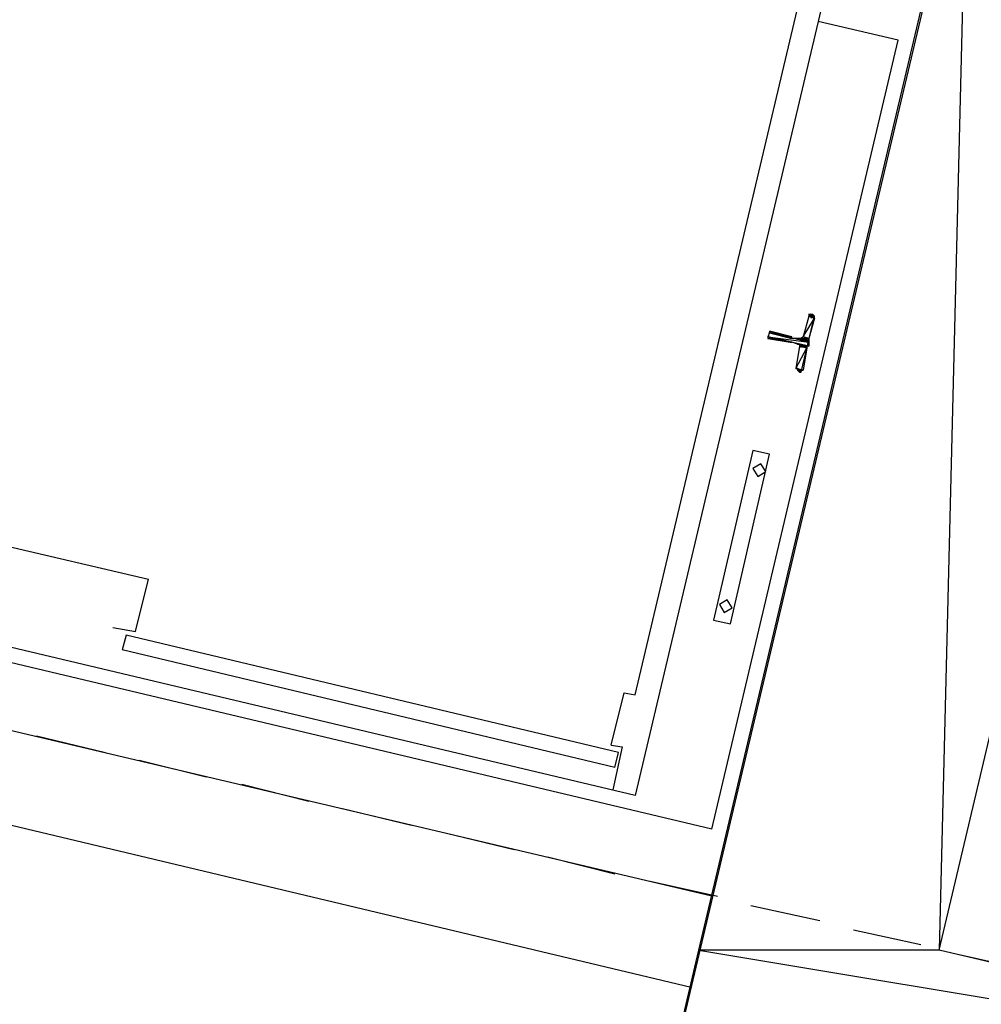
# Model space of a CAD drawing. Header units: feet. Extents: x -79 to 198, y -22 to 181.
# Tile 613 of 656: x 65 to 72, y 112 to 119. Entities that reach past the tile are written whole.
import ezdxf

# ---------------------------------------------------------------- set-up
doc = ezdxf.new("R2010")
doc.units = ezdxf.units.FT
for name, color, linetype in [('A-LINEA', 7, 'CONTINUOUS'), ('A-LINEA-FINA', 9, 'CONTINUOUS'), ('A-MURO-CONCRETO', 8, 'CONTINUOUS')]:
    doc.layers.add(name, color=color, linetype=linetype)

msp = doc.modelspace()

# ---------------------------------------------------------------- linework, layer by layer
at = {"layer": 'A-LINEA'}
for p, q in [((71.0933, 120.8711), (69.4, 113.6978)), ((71.0933, 120.8711), (69.4, 113.6978)), ((69.4, 114.4178), (70.7333, 120.0578)), ((69.4, 114.4178), (70.7333, 120.0578)), ((71.28, 119.0978), (70.7067, 119.2311)), ((71.28, 119.0978), (70.7067, 119.2311)), ((69.9467, 113.4578), (71.28, 119.0978)), ((69.9467, 113.4578), (71.28, 119.0978)), ((70.64, 117.1244), (70.6, 116.9778)), ((70.64, 117.1244), (70.6, 116.9778)), ((70.6779, 117.1239), (70.6542, 117.1104)), ((70.6779, 117.1239), (70.6542, 117.1104)), ((70.52, 116.9778), (70.52, 116.9778)), ((70.52, 116.9778), (70.52, 116.9778)), ((70.5333, 116.9778), (70.5333, 116.9778)), ((70.5333, 116.9778), (70.5333, 116.9778)), ((70.5733, 116.9644), (70.5333, 116.9644)), ((70.5733, 116.9644), (70.5333, 116.9644)), ((70.5733, 116.9111), (70.5467, 116.7511)), ((70.5733, 116.9111), (70.5467, 116.7511)), ((70.5603, 116.7477), (70.5754, 116.725)), ((70.5603, 116.7477), (70.5754, 116.725)), ((62.9067, 115.9511), (65.92, 115.2444)), ((62.9067, 115.9511), (65.92, 115.2444)), ((69.9467, 113.4578), (62.0267, 115.3378)), ((69.9467, 113.4578), (62.0267, 115.3378)), ((69.4, 113.6978), (62.4267, 115.3511)), ((69.4, 113.6978), (62.4267, 115.3511)), ((65.76, 114.8444), (65.7333, 114.7378)), ((65.76, 114.8444), (65.7333, 114.7378)), ((69.28, 114.0044), (65.76, 114.8444)), ((69.28, 114.0044), (65.76, 114.8444)), ((69.2533, 113.8978), (65.7333, 114.7378)), ((69.2533, 113.8978), (65.7333, 114.7378)), ((69.9467, 112.9778), (63.9067, 114.4044)), ((69.9467, 112.9778), (63.9067, 114.4044)), ((65.12, 114.1244), (65.6133, 114.0044)), ((65.12, 114.1244), (65.6133, 114.0044)), ((69.2267, 114.0578), (69.3067, 114.0444)), ((69.2267, 114.0578), (69.3067, 114.0444)), ((69.3067, 114.0444), (69.24, 113.7378)), ((69.3067, 114.0444), (69.24, 113.7378)), ((69.2533, 113.8978), (69.28, 114.0044)), ((69.2533, 113.8978), (69.28, 114.0044)), ((65.8533, 113.9511), (66.3333, 113.8311)), ((65.8533, 113.9511), (66.3333, 113.8311)), ((66.5867, 113.7778), (67.0667, 113.6578)), ((66.5867, 113.7778), (67.0667, 113.6578)), ((69.8, 112.3244), (63.76, 113.7644)), ((69.8, 112.3244), (63.76, 113.7644)), ((67.3067, 113.6044), (67.8, 113.4844)), ((67.3067, 113.6044), (67.8, 113.4844)), ((68.04, 113.4311), (68.5333, 113.3111)), ((68.04, 113.4311), (68.5333, 113.3111)), ((68.7733, 113.2578), (69.2533, 113.1378)), ((68.7733, 113.2578), (69.2533, 113.1378)), ((69.5067, 113.0844), (69.9867, 112.9778)), ((69.5067, 113.0844), (69.9867, 112.9778)), ((70.2267, 112.9111), (70.72, 112.8044)), ((70.2267, 112.9111), (70.72, 112.8044)), ((70.96, 112.7378), (71.44, 112.6311)), ((70.96, 112.7378), (71.44, 112.6311)), ((71.6933, 112.5644), (72.1733, 112.4578)), ((71.6933, 112.5644), (72.1733, 112.4578))]:
    msp.add_line(p, q, dxfattribs=at)
for points in [[(77.6267, 119.7244), (78.0933, 121.6711), (72.3333, 123.0311), (69.4933, 111.0311), (75.2533, 109.6711), (75.7067, 111.6178), (71.5733, 112.5911), (73.4933, 120.7111), (77.6267, 119.7244)], [(77.6267, 119.7244), (78.0933, 121.6711), (72.3333, 123.0311), (69.4933, 111.0311), (75.2533, 109.6711), (75.7067, 111.6178), (71.5733, 112.5911), (73.4933, 120.7111), (77.6267, 119.7244)], [(70.5733, 116.7244), (70.5867, 116.7244), (70.68, 117.1244), (70.6667, 117.1378)], [(70.5733, 116.7244), (70.5867, 116.7244), (70.68, 117.1244), (70.6667, 117.1378)], [(70.52, 116.9778), (70.36, 117.0178), (70.3467, 116.9644), (70.5067, 116.9378)], [(70.52, 116.9778), (70.36, 117.0178), (70.3467, 116.9644), (70.5067, 116.9378)], [(70.56, 116.9244), (70.52, 116.9378), (70.52, 116.9378)], [(70.56, 116.9244), (70.52, 116.9378), (70.52, 116.9378)], [(70.5754, 116.9516), (70.5905, 116.9541), (70.5995, 116.9665)], [(70.5754, 116.9516), (70.5905, 116.9541), (70.5995, 116.9665)], [(70.5861, 116.8998), (70.5837, 116.915), (70.5713, 116.9239)], [(70.5861, 116.8998), (70.5837, 116.915), (70.5713, 116.9239)], [(69.96, 114.9511), (70.08, 114.9244), (70.36, 116.1378), (70.24, 116.1644), (69.96, 114.9511)], [(69.96, 114.9511), (70.08, 114.9244), (70.36, 116.1378), (70.24, 116.1644), (69.96, 114.9511)], [(70.2759, 115.979), (70.3321, 116.0137), (70.2974, 116.0699), (70.2413, 116.0352), (70.2759, 115.979)], [(70.2759, 115.979), (70.3321, 116.0137), (70.2974, 116.0699), (70.2413, 116.0352), (70.2759, 115.979)], [(65.6667, 114.8978), (65.8267, 114.8711), (65.92, 115.2444)], [(65.6667, 114.8978), (65.8267, 114.8711), (65.92, 115.2444)], [(70.0359, 115.0057), (70.0921, 115.0404), (70.0574, 115.0965), (70.0013, 115.0619), (70.0359, 115.0057)], [(70.0359, 115.0057), (70.0921, 115.0404), (70.0574, 115.0965), (70.0013, 115.0619), (70.0359, 115.0057)], [(69.2267, 114.0578), (69.32, 114.4311), (69.4, 114.4178)], [(69.2267, 114.0578), (69.32, 114.4311), (69.4, 114.4178)]]:
    msp.add_lwpolyline(points, dxfattribs=at)
at = {"layer": 'A-LINEA-FINA'}
for p, q in [((70.68, 117.1111), (70.64, 117.1244)), ((70.68, 117.1244), (70.64, 117.1244)), ((70.68, 117.1111), (70.64, 117.1244)), ((70.68, 117.1244), (70.64, 117.1244)), ((70.68, 117.1244), (70.6533, 117.1378)), ((70.68, 117.1244), (70.6533, 117.1378)), ((70.52, 116.9778), (70.36, 117.0178)), ((70.52, 116.9778), (70.36, 117.0178)), ((70.52, 116.9778), (70.36, 117.0178)), ((70.52, 116.9778), (70.36, 117.0178)), ((70.5067, 116.9378), (70.3467, 116.9778)), ((70.52, 116.9378), (70.3467, 116.9778)), ((70.5067, 116.9378), (70.3467, 116.9778)), ((70.52, 116.9378), (70.3467, 116.9778)), ((70.5067, 116.9378), (70.3467, 116.9644)), ((70.5067, 116.9378), (70.3467, 116.9644)), ((70.52, 116.9778), (70.36, 117.0044)), ((70.52, 116.9778), (70.36, 117.0044)), ((70.64, 116.9644), (70.6, 116.9778)), ((70.64, 116.9644), (70.6, 116.9778)), ((70.6267, 116.8978), (70.5733, 116.9111)), ((70.6267, 116.8978), (70.5733, 116.9111)), ((70.6267, 116.8978), (70.5733, 116.9111)), ((70.6267, 116.8978), (70.5733, 116.9111)), ((70.5867, 116.7244), (70.56, 116.7378)), ((70.5867, 116.7244), (70.56, 116.7378)), ((70.5867, 116.7378), (70.56, 116.7378)), ((70.5867, 116.7244), (70.56, 116.7378)), ((70.5867, 116.7244), (70.56, 116.7378)), ((70.5867, 116.7378), (70.56, 116.7378)), ((70.5867, 116.7244), (70.5733, 116.7244)), ((70.5867, 116.7244), (70.5733, 116.7244))]:
    msp.add_line(p, q, dxfattribs=at)
for points in [[(70.6, 116.9778), (70.68, 117.1111), (70.64, 117.1244), (70.6, 116.9778)], [(70.6, 116.9778), (70.68, 117.1111), (70.64, 117.1244), (70.6, 116.9778)], [(70.64, 116.9644), (70.6, 116.9778), (70.68, 117.1111), (70.64, 116.9644)], [(70.64, 116.9644), (70.6, 116.9778), (70.68, 117.1111), (70.64, 116.9644)], [(70.64, 117.1244), (70.68, 117.1244), (70.64, 117.1378), (70.64, 117.1244)], [(70.68, 117.1244), (70.64, 117.1378), (70.6533, 117.1378), (70.68, 117.1244), (70.68, 117.1244)], [(70.64, 117.1378), (70.68, 117.1244), (70.68, 117.1244), (70.64, 117.1378)], [(70.64, 117.1244), (70.68, 117.1244), (70.64, 117.1378), (70.64, 117.1244)], [(70.68, 117.1244), (70.64, 117.1378), (70.6533, 117.1378), (70.68, 117.1244), (70.68, 117.1244)], [(70.64, 117.1378), (70.68, 117.1244), (70.68, 117.1244), (70.64, 117.1378)], [(70.64, 117.1244), (70.68, 117.1111), (70.68, 117.1111), (70.64, 117.1244), (70.64, 117.1244)], [(70.68, 117.1244), (70.68, 117.1244), (70.64, 117.1244), (70.68, 117.1244)], [(70.68, 117.1244), (70.64, 117.1244), (70.68, 117.1111), (70.68, 117.1244), (70.68, 117.1244)], [(70.64, 117.1244), (70.68, 117.1111), (70.68, 117.1111), (70.64, 117.1244), (70.64, 117.1244)], [(70.68, 117.1244), (70.68, 117.1244), (70.64, 117.1244), (70.68, 117.1244)], [(70.68, 117.1244), (70.64, 117.1244), (70.68, 117.1111), (70.68, 117.1244), (70.68, 117.1244)], [(70.68, 117.1244), (70.68, 117.1244), (70.6533, 117.1378), (70.68, 117.1244)], [(70.6533, 117.1378), (70.68, 117.1244), (70.68, 117.1244), (70.6533, 117.1378)], [(70.68, 117.1244), (70.68, 117.1244), (70.6533, 117.1378), (70.68, 117.1244)], [(70.68, 117.1244), (70.6533, 117.1378), (70.6667, 117.1378), (70.68, 117.1244), (70.68, 117.1244)], [(70.6533, 117.1378), (70.68, 117.1244), (70.68, 117.1244), (70.6533, 117.1378)], [(70.68, 117.1244), (70.68, 117.1244), (70.6533, 117.1378), (70.68, 117.1244)], [(70.6533, 117.1378), (70.68, 117.1244), (70.68, 117.1244), (70.6533, 117.1378)], [(70.68, 117.1244), (70.68, 117.1244), (70.6533, 117.1378), (70.68, 117.1244)], [(70.68, 117.1244), (70.6533, 117.1378), (70.6667, 117.1378), (70.68, 117.1244), (70.68, 117.1244)], [(70.6533, 117.1378), (70.68, 117.1244), (70.68, 117.1244), (70.6533, 117.1378)], [(70.68, 117.1244), (70.68, 117.1244), (70.6667, 117.1378), (70.68, 117.1244)], [(70.68, 117.1244), (70.6667, 117.1378), (70.68, 117.1244), (70.68, 117.1244), (70.68, 117.1244)], [(70.68, 117.1244), (70.68, 117.1244), (70.6667, 117.1378), (70.68, 117.1244)], [(70.68, 117.1244), (70.6667, 117.1378), (70.68, 117.1244), (70.68, 117.1244), (70.68, 117.1244)], [(70.36, 117.0044), (70.52, 116.9778), (70.36, 117.0178), (70.36, 117.0044)], [(70.36, 117.0178), (70.52, 116.9778), (70.52, 116.9778), (70.36, 117.0178), (70.36, 117.0178)], [(70.36, 117.0178), (70.52, 116.9778), (70.52, 116.9778), (70.36, 117.0178)], [(70.52, 116.9778), (70.52, 116.9778), (70.36, 117.0178), (70.52, 116.9778), (70.52, 116.9778)], [(70.36, 117.0178), (70.52, 116.9778), (70.52, 116.9778), (70.36, 117.0178)], [(70.52, 116.9778), (70.52, 116.9778), (70.36, 117.0178), (70.52, 116.9778)], [(70.36, 117.0178), (70.52, 116.9778), (70.52, 116.9778), (70.36, 117.0178), (70.36, 117.0178)], [(70.36, 117.0178), (70.52, 116.9778), (70.52, 116.9778), (70.36, 117.0178)], [(70.52, 116.9778), (70.52, 116.9778), (70.36, 117.0178), (70.52, 116.9778), (70.52, 116.9778)], [(70.36, 117.0178), (70.52, 116.9778), (70.52, 116.9778), (70.36, 117.0178)], [(70.52, 116.9778), (70.52, 116.9778), (70.36, 117.0178), (70.52, 116.9778), (70.52, 116.9778)], [(70.36, 117.0044), (70.52, 116.9778), (70.36, 117.0178), (70.36, 117.0044)], [(70.36, 117.0178), (70.52, 116.9778), (70.52, 116.9778), (70.36, 117.0178), (70.36, 117.0178)], [(70.36, 117.0178), (70.52, 116.9778), (70.52, 116.9778), (70.36, 117.0178)], [(70.52, 116.9778), (70.52, 116.9778), (70.36, 117.0178), (70.52, 116.9778), (70.52, 116.9778)], [(70.36, 117.0178), (70.52, 116.9778), (70.52, 116.9778), (70.36, 117.0178)], [(70.52, 116.9778), (70.52, 116.9778), (70.36, 117.0178), (70.52, 116.9778)], [(70.36, 117.0178), (70.52, 116.9778), (70.52, 116.9778), (70.36, 117.0178), (70.36, 117.0178)], [(70.36, 117.0178), (70.52, 116.9778), (70.52, 116.9778), (70.36, 117.0178)], [(70.52, 116.9778), (70.52, 116.9778), (70.36, 117.0178), (70.52, 116.9778), (70.52, 116.9778)], [(70.36, 117.0178), (70.52, 116.9778), (70.52, 116.9778), (70.36, 117.0178)], [(70.52, 116.9778), (70.52, 116.9778), (70.36, 117.0178), (70.52, 116.9778), (70.52, 116.9778)], [(70.3467, 116.9778), (70.64, 116.9378), (70.36, 117.0044), (70.3467, 116.9778), (70.3467, 116.9778)], [(70.3467, 116.9778), (70.64, 116.9378), (70.36, 117.0044), (70.3467, 116.9778), (70.3467, 116.9778)], [(70.3467, 116.9644), (70.5067, 116.9378), (70.3467, 116.9778), (70.3467, 116.9644), (70.3467, 116.9644)], [(70.3467, 116.9778), (70.5067, 116.9378), (70.5067, 116.9378), (70.3467, 116.9778)], [(70.5067, 116.9378), (70.5067, 116.9378), (70.3467, 116.9778), (70.5067, 116.9378)], [(70.3467, 116.9778), (70.5067, 116.9378), (70.5067, 116.9378), (70.3467, 116.9778), (70.3467, 116.9778)], [(70.3467, 116.9778), (70.5067, 116.9378), (70.5067, 116.9378), (70.3467, 116.9778)], [(70.5067, 116.9378), (70.5067, 116.9378), (70.3467, 116.9778), (70.5067, 116.9378), (70.5067, 116.9378)], [(70.3467, 116.9778), (70.52, 116.9378), (70.52, 116.9378), (70.3467, 116.9778)], [(70.52, 116.9378), (70.52, 116.9378), (70.3467, 116.9778), (70.52, 116.9378)], [(70.52, 116.9378), (70.3467, 116.9778), (70.5067, 116.9378), (70.52, 116.9378), (70.52, 116.9378)], [(70.3467, 116.9778), (70.52, 116.9378), (70.52, 116.9378), (70.3467, 116.9778)], [(70.52, 116.9378), (70.52, 116.9378), (70.3467, 116.9778), (70.52, 116.9378), (70.52, 116.9378)], [(70.3467, 116.9778), (70.52, 116.9378), (70.52, 116.9378), (70.3467, 116.9778)], [(70.52, 116.9378), (70.52, 116.9378), (70.3467, 116.9778), (70.52, 116.9378), (70.52, 116.9378)], [(70.3467, 116.9778), (70.52, 116.9378), (70.52, 116.9378), (70.3467, 116.9778)], [(70.52, 116.9378), (70.52, 116.9378), (70.3467, 116.9778), (70.52, 116.9378), (70.52, 116.9378)], [(70.64, 116.9111), (70.3467, 116.9778), (70.64, 116.9378), (70.64, 116.9111)], [(70.3467, 116.9644), (70.5067, 116.9378), (70.3467, 116.9778), (70.3467, 116.9644), (70.3467, 116.9644)], [(70.3467, 116.9778), (70.5067, 116.9378), (70.5067, 116.9378), (70.3467, 116.9778)], [(70.5067, 116.9378), (70.5067, 116.9378), (70.3467, 116.9778), (70.5067, 116.9378)], [(70.3467, 116.9778), (70.5067, 116.9378), (70.5067, 116.9378), (70.3467, 116.9778), (70.3467, 116.9778)], [(70.3467, 116.9778), (70.5067, 116.9378), (70.5067, 116.9378), (70.3467, 116.9778)], [(70.5067, 116.9378), (70.5067, 116.9378), (70.3467, 116.9778), (70.5067, 116.9378), (70.5067, 116.9378)], [(70.3467, 116.9778), (70.52, 116.9378), (70.52, 116.9378), (70.3467, 116.9778)], [(70.52, 116.9378), (70.52, 116.9378), (70.3467, 116.9778), (70.52, 116.9378)], [(70.52, 116.9378), (70.3467, 116.9778), (70.5067, 116.9378), (70.52, 116.9378), (70.52, 116.9378)], [(70.3467, 116.9778), (70.52, 116.9378), (70.52, 116.9378), (70.3467, 116.9778)], [(70.52, 116.9378), (70.52, 116.9378), (70.3467, 116.9778), (70.52, 116.9378), (70.52, 116.9378)], [(70.3467, 116.9778), (70.52, 116.9378), (70.52, 116.9378), (70.3467, 116.9778)], [(70.52, 116.9378), (70.52, 116.9378), (70.3467, 116.9778), (70.52, 116.9378), (70.52, 116.9378)], [(70.3467, 116.9778), (70.52, 116.9378), (70.52, 116.9378), (70.3467, 116.9778)], [(70.52, 116.9378), (70.52, 116.9378), (70.3467, 116.9778), (70.52, 116.9378), (70.52, 116.9378)], [(70.64, 116.9111), (70.3467, 116.9778), (70.64, 116.9378), (70.64, 116.9111)], [(70.52, 116.9644), (70.52, 116.9644), (70.36, 117.0044), (70.52, 116.9644)], [(70.52, 116.9644), (70.36, 117.0044), (70.5333, 116.9644), (70.52, 116.9644), (70.52, 116.9644)], [(70.52, 116.9778), (70.52, 116.9778), (70.36, 117.0044), (70.52, 116.9778)], [(70.52, 116.9778), (70.36, 117.0044), (70.52, 116.9644), (70.52, 116.9778), (70.52, 116.9778)], [(70.52, 116.9644), (70.52, 116.9644), (70.36, 117.0044), (70.52, 116.9644)], [(70.52, 116.9644), (70.36, 117.0044), (70.5333, 116.9644), (70.52, 116.9644), (70.52, 116.9644)], [(70.52, 116.9778), (70.52, 116.9778), (70.36, 117.0044), (70.52, 116.9778)], [(70.52, 116.9778), (70.36, 117.0044), (70.52, 116.9644), (70.52, 116.9778), (70.52, 116.9778)], [(70.5733, 116.9644), (70.64, 116.9378), (70.64, 116.9378), (70.5733, 116.9644)], [(70.64, 116.9378), (70.64, 116.9378), (70.5733, 116.9644), (70.64, 116.9378), (70.64, 116.9378)], [(70.5733, 116.9644), (70.64, 116.9378), (70.64, 116.9378), (70.5733, 116.9644)], [(70.64, 116.9378), (70.64, 116.9378), (70.5733, 116.9644), (70.64, 116.9378), (70.64, 116.9378)], [(70.64, 116.9378), (70.5733, 116.9644), (70.64, 116.9511), (70.64, 116.9378)], [(70.5733, 116.9644), (70.64, 116.9511), (70.5867, 116.9644), (70.5733, 116.9644), (70.5733, 116.9644)], [(70.5733, 116.9644), (70.64, 116.9378), (70.64, 116.9378), (70.5733, 116.9644)], [(70.64, 116.9378), (70.64, 116.9378), (70.5733, 116.9644), (70.64, 116.9378), (70.64, 116.9378)], [(70.5733, 116.9644), (70.64, 116.9378), (70.64, 116.9378), (70.5733, 116.9644)], [(70.64, 116.9378), (70.64, 116.9378), (70.5733, 116.9644), (70.64, 116.9378), (70.64, 116.9378)], [(70.64, 116.9378), (70.5733, 116.9644), (70.64, 116.9511), (70.64, 116.9378)], [(70.5733, 116.9644), (70.64, 116.9511), (70.5867, 116.9644), (70.5733, 116.9644), (70.5733, 116.9644)], [(70.5867, 116.9644), (70.64, 116.9644), (70.6, 116.9778), (70.5867, 116.9644)], [(70.5867, 116.9644), (70.64, 116.9644), (70.6, 116.9778), (70.5867, 116.9644)], [(70.5867, 116.9644), (70.64, 116.9511), (70.64, 116.9511), (70.5867, 116.9644)], [(70.64, 116.9511), (70.64, 116.9511), (70.5867, 116.9644), (70.64, 116.9511), (70.64, 116.9511)], [(70.5867, 116.9644), (70.64, 116.9511), (70.64, 116.9511), (70.5867, 116.9644)], [(70.64, 116.9511), (70.64, 116.9511), (70.5867, 116.9644), (70.64, 116.9511), (70.64, 116.9511)], [(70.5867, 116.9644), (70.64, 116.9511), (70.64, 116.9511), (70.5867, 116.9644)], [(70.64, 116.9511), (70.64, 116.9511), (70.5867, 116.9644), (70.64, 116.9511), (70.64, 116.9511)], [(70.5867, 116.9644), (70.64, 116.9511), (70.64, 116.9511), (70.5867, 116.9644)], [(70.64, 116.9511), (70.64, 116.9511), (70.5867, 116.9644), (70.64, 116.9511), (70.64, 116.9511)], [(70.64, 116.9511), (70.5867, 116.9644), (70.64, 116.9644), (70.64, 116.9511)], [(70.5867, 116.9644), (70.64, 116.9511), (70.64, 116.9511), (70.5867, 116.9644)], [(70.64, 116.9511), (70.64, 116.9511), (70.5867, 116.9644), (70.64, 116.9511), (70.64, 116.9511)], [(70.5867, 116.9644), (70.64, 116.9511), (70.64, 116.9511), (70.5867, 116.9644)], [(70.64, 116.9511), (70.64, 116.9511), (70.5867, 116.9644), (70.64, 116.9511), (70.64, 116.9511)], [(70.5867, 116.9644), (70.64, 116.9511), (70.64, 116.9511), (70.5867, 116.9644)], [(70.64, 116.9511), (70.64, 116.9511), (70.5867, 116.9644), (70.64, 116.9511), (70.64, 116.9511)], [(70.5867, 116.9644), (70.64, 116.9511), (70.64, 116.9511), (70.5867, 116.9644)], [(70.64, 116.9511), (70.64, 116.9511), (70.5867, 116.9644), (70.64, 116.9511), (70.64, 116.9511)], [(70.64, 116.9511), (70.5867, 116.9644), (70.64, 116.9644), (70.64, 116.9511)], [(70.6, 116.9778), (70.64, 116.9644), (70.64, 116.9644), (70.6, 116.9778), (70.6, 116.9778)], [(70.6, 116.9778), (70.64, 116.9644), (70.64, 116.9644), (70.6, 116.9778), (70.6, 116.9778)], [(70.5467, 116.7511), (70.6267, 116.8978), (70.5733, 116.9111), (70.5467, 116.7511)], [(70.5467, 116.7511), (70.6267, 116.8978), (70.5733, 116.9111), (70.5467, 116.7511)], [(70.6, 116.7378), (70.5467, 116.7511), (70.6267, 116.8978), (70.6, 116.7378)], [(70.6, 116.7378), (70.5467, 116.7511), (70.6267, 116.8978), (70.6, 116.7378)], [(70.5733, 116.9244), (70.64, 116.9111), (70.56, 116.9244), (70.5733, 116.9244), (70.5733, 116.9244)], [(70.56, 116.9244), (70.64, 116.9111), (70.64, 116.9111), (70.56, 116.9244)], [(70.64, 116.9111), (70.64, 116.9111), (70.56, 116.9244), (70.64, 116.9111), (70.64, 116.9111)], [(70.5733, 116.9244), (70.64, 116.9111), (70.56, 116.9244), (70.5733, 116.9244), (70.5733, 116.9244)], [(70.56, 116.9244), (70.64, 116.9111), (70.64, 116.9111), (70.56, 116.9244)], [(70.64, 116.9111), (70.64, 116.9111), (70.56, 116.9244), (70.64, 116.9111), (70.64, 116.9111)], [(70.5733, 116.9111), (70.6267, 116.9111), (70.5733, 116.9244), (70.5733, 116.9111), (70.5733, 116.9111)], [(70.5733, 116.9244), (70.6267, 116.9111), (70.6267, 116.9111), (70.5733, 116.9244)], [(70.6267, 116.9111), (70.6267, 116.9111), (70.5733, 116.9244), (70.6267, 116.9111), (70.6267, 116.9111)], [(70.5733, 116.9244), (70.6267, 116.9111), (70.6267, 116.9111), (70.5733, 116.9244)], [(70.6267, 116.9111), (70.6267, 116.9111), (70.5733, 116.9244), (70.6267, 116.9111), (70.6267, 116.9111)], [(70.5733, 116.9244), (70.6267, 116.9111), (70.6267, 116.9111), (70.5733, 116.9244)], [(70.6267, 116.9111), (70.6267, 116.9111), (70.5733, 116.9244), (70.6267, 116.9111), (70.6267, 116.9111)], [(70.6267, 116.9111), (70.5733, 116.9244), (70.64, 116.9111), (70.6267, 116.9111)], [(70.5733, 116.9111), (70.6267, 116.9111), (70.5733, 116.9244), (70.5733, 116.9111), (70.5733, 116.9111)], [(70.5733, 116.9244), (70.6267, 116.9111), (70.6267, 116.9111), (70.5733, 116.9244)], [(70.6267, 116.9111), (70.6267, 116.9111), (70.5733, 116.9244), (70.6267, 116.9111), (70.6267, 116.9111)], [(70.5733, 116.9244), (70.6267, 116.9111), (70.6267, 116.9111), (70.5733, 116.9244)], [(70.6267, 116.9111), (70.6267, 116.9111), (70.5733, 116.9244), (70.6267, 116.9111), (70.6267, 116.9111)], [(70.5733, 116.9244), (70.6267, 116.9111), (70.6267, 116.9111), (70.5733, 116.9244)], [(70.6267, 116.9111), (70.6267, 116.9111), (70.5733, 116.9244), (70.6267, 116.9111), (70.6267, 116.9111)], [(70.6267, 116.9111), (70.5733, 116.9244), (70.64, 116.9111), (70.6267, 116.9111)], [(70.5733, 116.9111), (70.6267, 116.8978), (70.6267, 116.8978), (70.5733, 116.9111)], [(70.6267, 116.8978), (70.6267, 116.8978), (70.5733, 116.9111), (70.6267, 116.8978)], [(70.5733, 116.9111), (70.6267, 116.8978), (70.6267, 116.8978), (70.5733, 116.9111)], [(70.6267, 116.8978), (70.6267, 116.8978), (70.5733, 116.9111), (70.6267, 116.8978), (70.6267, 116.8978)], [(70.6267, 116.8978), (70.5733, 116.9111), (70.6267, 116.9111), (70.6267, 116.8978)], [(70.5733, 116.9111), (70.6267, 116.8978), (70.6267, 116.8978), (70.5733, 116.9111)], [(70.6267, 116.8978), (70.6267, 116.8978), (70.5733, 116.9111), (70.6267, 116.8978)], [(70.5733, 116.9111), (70.6267, 116.8978), (70.6267, 116.8978), (70.5733, 116.9111)], [(70.6267, 116.8978), (70.6267, 116.8978), (70.5733, 116.9111), (70.6267, 116.8978), (70.6267, 116.8978)], [(70.6267, 116.8978), (70.5733, 116.9111), (70.6267, 116.9111), (70.6267, 116.8978)], [(70.5867, 116.7378), (70.56, 116.7511), (70.5467, 116.7511), (70.5867, 116.7378), (70.5867, 116.7378)], [(70.6, 116.7378), (70.6, 116.7378), (70.5467, 116.7511), (70.6, 116.7378)], [(70.6, 116.7378), (70.5467, 116.7511), (70.5867, 116.7378), (70.6, 116.7378), (70.6, 116.7378)], [(70.5867, 116.7378), (70.56, 116.7511), (70.5467, 116.7511), (70.5867, 116.7378), (70.5867, 116.7378)], [(70.6, 116.7378), (70.6, 116.7378), (70.5467, 116.7511), (70.6, 116.7378)], [(70.6, 116.7378), (70.5467, 116.7511), (70.5867, 116.7378), (70.6, 116.7378), (70.6, 116.7378)], [(70.56, 116.7378), (70.5867, 116.7378), (70.56, 116.7511), (70.56, 116.7378)], [(70.56, 116.7511), (70.5867, 116.7378), (70.5867, 116.7378), (70.56, 116.7511), (70.56, 116.7511)], [(70.56, 116.7378), (70.5867, 116.7378), (70.56, 116.7511), (70.56, 116.7378)], [(70.56, 116.7511), (70.5867, 116.7378), (70.5867, 116.7378), (70.56, 116.7511), (70.56, 116.7511)], [(70.5733, 116.7244), (70.5867, 116.7244), (70.56, 116.7378), (70.5733, 116.7244)], [(70.56, 116.7378), (70.5867, 116.7244), (70.5867, 116.7244), (70.56, 116.7378)], [(70.5867, 116.7244), (70.5867, 116.7244), (70.56, 116.7378), (70.5867, 116.7244)], [(70.56, 116.7378), (70.5867, 116.7244), (70.5867, 116.7244), (70.56, 116.7378)], [(70.5867, 116.7244), (70.5867, 116.7244), (70.56, 116.7378), (70.5867, 116.7244), (70.5867, 116.7244)], [(70.5867, 116.7378), (70.5867, 116.7378), (70.56, 116.7378), (70.5867, 116.7378)], [(70.5867, 116.7378), (70.56, 116.7378), (70.5867, 116.7244), (70.5867, 116.7378), (70.5867, 116.7378)], [(70.5733, 116.7244), (70.5867, 116.7244), (70.56, 116.7378), (70.5733, 116.7244)], [(70.56, 116.7378), (70.5867, 116.7244), (70.5867, 116.7244), (70.56, 116.7378)], [(70.5867, 116.7244), (70.5867, 116.7244), (70.56, 116.7378), (70.5867, 116.7244)], [(70.56, 116.7378), (70.5867, 116.7244), (70.5867, 116.7244), (70.56, 116.7378)], [(70.5867, 116.7244), (70.5867, 116.7244), (70.56, 116.7378), (70.5867, 116.7244), (70.5867, 116.7244)], [(70.5867, 116.7378), (70.5867, 116.7378), (70.56, 116.7378), (70.5867, 116.7378)], [(70.5867, 116.7378), (70.56, 116.7378), (70.5867, 116.7244), (70.5867, 116.7378), (70.5867, 116.7378)]]:
    msp.add_lwpolyline(points, dxfattribs=at)
at = {"layer": 'A-MURO-CONCRETO'}
for points in [[(71.7733, 120.7111), (71.5733, 112.5911), (69.8533, 112.5911), (71.7733, 120.7111), (71.7733, 120.7111)], [(71.7733, 120.7111), (71.5733, 112.5911), (69.8533, 112.5911), (71.7733, 120.7111), (71.7733, 120.7111)], [(73.4933, 120.7111), (71.7733, 120.7111), (71.5733, 112.5911), (73.4933, 120.7111)], [(73.4933, 120.7111), (71.7733, 120.7111), (71.5733, 112.5911), (73.4933, 120.7111)], [(69.8533, 112.5911), (75.7067, 111.6178), (69.6267, 111.6178), (69.8533, 112.5911), (69.8533, 112.5911)], [(69.8533, 112.5911), (75.7067, 111.6178), (69.6267, 111.6178), (69.8533, 112.5911), (69.8533, 112.5911)], [(71.5733, 112.5911), (69.8533, 112.5911), (75.7067, 111.6178), (71.5733, 112.5911)], [(71.5733, 112.5911), (69.8533, 112.5911), (75.7067, 111.6178), (71.5733, 112.5911)]]:
    msp.add_lwpolyline(points, dxfattribs=at)

doc.saveas('drawing.dxf')
